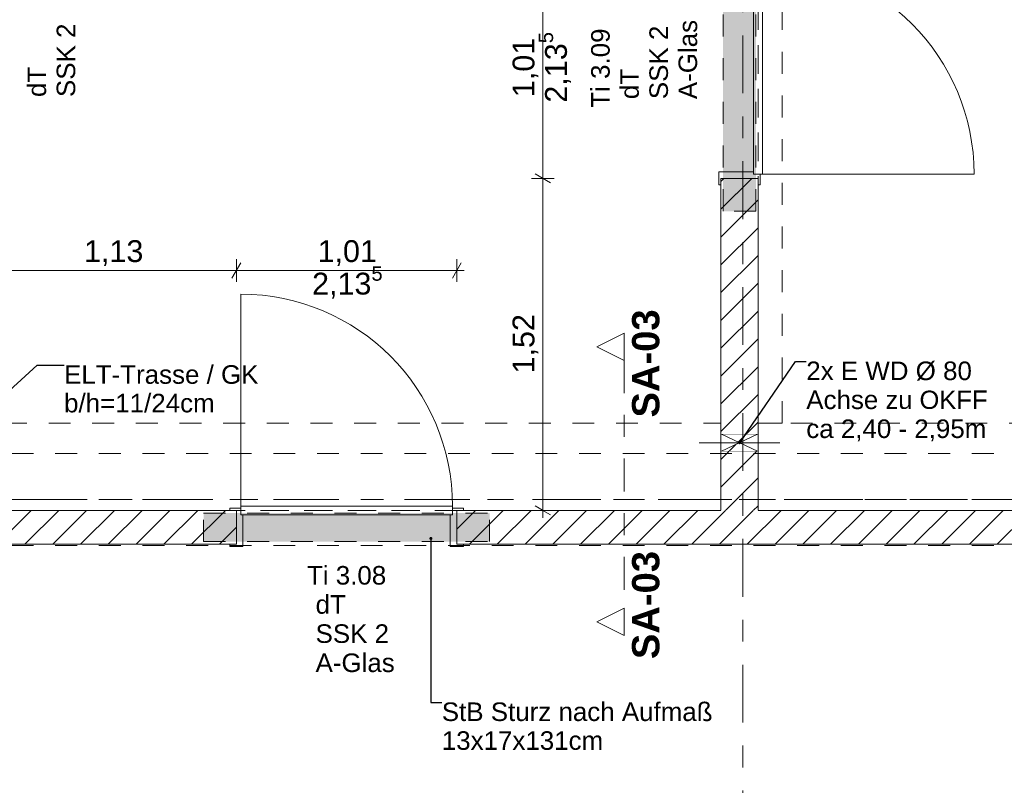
# Model space of a CAD drawing. Header units: metres. Extents: x -4 to 99, y -11 to 17.
# Tile 321 of 656: x 26.02 to 30.53, y 6.99 to 10.5. Entities that reach past the tile are written whole.
import ezdxf

# ---------------------------------------------------------------- set-up
doc = ezdxf.new("R2010")
doc.units = ezdxf.units.M
doc.header["$MEASUREMENT"] = 0
for name, pattern in [('Achse', [0.2, 0.1, -0.05, 0, -0.05]), ('Punktlinie eng', [0.0375, 0.0125, -0.025]), ('Schnittlinie', [0.3, 0.15, -0.075, 0, -0.075]), ('Strichlinie doppelt', [0.546806, 0.264583, -0.105833, 0.070556, -0.105833]), ('Strichlinie eng', [0.115, 0.075, -0.04]), ('Untersicht', [0.1, 0.075, -0.025]), ('Wipeout_Contour', [1, 0, -1])]:
    doc.linetypes.add(name, pattern=pattern)
for name, color, linetype in [('152 - Bemaßung_ Beschriftung.Ausbau', 7, 'Continuous'), ('203 - Marker.Schnitt - Ausbaudetail SA', 7, 'Continuous'), ('451 - Universal.Achsen Raster', 7, 'Continuous'), ('605 - Struktur.Wand Innen', 7, 'Continuous'), ('608 - Struktur.Träger', 7, 'Continuous'), ('650 - Abdeckung.Fußboden Aufbau', 7, 'Continuous'), ('Abbruch_605 - Struktur.Wand Innen', 7, 'Continuous'), ('Neubau_152 - Bemaßung_ Beschriftung.Ausbau', 7, 'Continuous'), ('Neubau_605 - Struktur.Wand Innen', 7, 'Continuous'), ('Neubau_615 - Struktur.Sturz', 7, 'Continuous'), ('Neubau_653 - Abdeckung.TB Verkofferung', 7, 'Continuous')]:
    doc.layers.add(name, color=color, linetype=linetype)
doc.styles.add('ERSTELLTER_STIL_1', font='txt')
doc.styles.add('ERSTELLTER_STIL_2', font='txt')
doc.linetypes.add('Abbruch 1', pattern='A,0,[1,2022.0244.A_L5A-PL02.04_iD_Grundriss 2.OG1.Shx,S=0.001984,R=0,X=0,Y=0],-0.25,0', length=0.25)
doc.dimstyles.new('ERSTELLTER_STIL__1', dxfattribs={"dimtxt": 0.1, "dimasz": 0.0532, "dimexe": 0.18, "dimexo": 0.0625, "dimgap": 0, "dimtad": 1, "dimzin": 0, "dimdsep": 46, "dimtxsty": 'ERSTELLTER_STIL_2', "dimblk": 'ARROWHEAD_2', "dimblk1": 'ARROWHEAD_2', "dimblk2": 'ARROWHEAD_2', "dimcen": 0.09, "dimse1": 1, "dimse2": 1, "dimclrd": 7, "dimclre": 7, "dimclrt": 7, "dimazin": 0, "dimtfac": 1, "dimtdec": 4, "dimtmove": 0, "dimatfit": 3, "dimfxl": 1, "dimtolj": 1, "dimtzin": 0, "dimarcsym": 0})
doc.dimstyles.new('ERSTELLTER_STIL__2', dxfattribs={"dimtxt": 0.1, "dimasz": 0.0532, "dimexe": 0.18, "dimexo": 0.0625, "dimgap": 0, "dimtad": 1, "dimtih": 1, "dimtoh": 1, "dimzin": 0, "dimdsep": 46, "dimtxsty": 'ERSTELLTER_STIL_2', "dimblk": 'ARROWHEAD_2', "dimblk1": 'ARROWHEAD_2', "dimblk2": 'ARROWHEAD_2', "dimcen": 0.09, "dimse1": 1, "dimse2": 1, "dimclrd": 7, "dimclre": 7, "dimclrt": 7, "dimazin": 0, "dimtfac": 1, "dimtdec": 4, "dimtmove": 0, "dimatfit": 3, "dimfxl": 1, "dimtolj": 1, "dimtzin": 0, "dimarcsym": 0})
doc.dimstyles.new('ERSTELLTER_STIL__6', dxfattribs={"dimtxt": 0.18, "dimasz": 0.03648, "dimexe": 0.18, "dimexo": 0.0625, "dimgap": 0, "dimtad": 0, "dimtih": 1, "dimtoh": 1, "dimdec": 4, "dimzin": 0, "dimdsep": 46, "dimcen": 0.09, "dimadec": 0, "dimazin": 0, "dimtfac": 1, "dimtdec": 4, "dimtmove": 0, "dimatfit": 3, "dimldrblk": 'ARROWHEAD_11', "dimfxl": 1, "dimtolj": 1, "dimtzin": 0, "dimarcsym": 0})
doc.dimstyles.new('ERSTELLTER_STIL__7', dxfattribs={"dimtxt": 0.18, "dimasz": 0.02736, "dimexe": 0.18, "dimexo": 0.0625, "dimgap": 0, "dimtad": 0, "dimtih": 1, "dimtoh": 1, "dimdec": 4, "dimzin": 0, "dimdsep": 46, "dimcen": 0.09, "dimadec": 0, "dimazin": 0, "dimtfac": 1, "dimtdec": 4, "dimtmove": 0, "dimatfit": 3, "dimldrblk": 'ARROWHEAD_11', "dimfxl": 1, "dimtolj": 1, "dimtzin": 0, "dimarcsym": 0})
pattern_1 = [(45, (0, 0), (-0.0636396, 0.0636396), [])]

# ---------------------------------------------------------------- blocks, each defined once
blk = doc.blocks.new('ARROWHEAD_11')
at = {"color": 0, "linetype": 'Continuous', "lineweight": 0}
blk.add_line((0, 0), (-1, 0), dxfattribs=at)
at = {"color": 0, "linetype": 'Continuous', "lineweight": 0, "const_width": 0.25, "flags": 128}
blk.add_lwpolyline([(-0.125, 0, 1), (0.125, 0, 1)], format="xyb", close=True, dxfattribs=at)
blk = doc.blocks.new('*D567')
at = {"layer": '152 - Bemaßung_ Beschriftung.Ausbau', "color": 7, "linetype": 'Continuous', "lineweight": 5}
for p, q in [((28.3791, 9.7902), (28.4491, 9.7498)), ((28.4666, 9.77), (28.3616, 9.77)), ((28.4141, 8.25), (28.4141, 9.77)), ((28.3791, 8.2702), (28.4491, 8.2298)), ((28.4666, 8.25), (28.3616, 8.25)), ((28.4141, 8.2158), (28.4141, 8.25))]:
    blk.add_line(p, q, dxfattribs=at)
at = {"layer": '152 - Bemaßung_ Beschriftung.Ausbau', "color": 7, "lineweight": 5, "insert": (28.3941, 8.877), "char_height": 0.1, "attachment_point": 7, "rotation": 90, "style": 'ERSTELLTER_STIL_2'}
blk.add_mtext('\\A1;{\\pql;\\fArial|b0|i0|c0|p38;1,52}', dxfattribs=at)
blk = doc.blocks.new('ARROWHEAD_2')
at = {"color": 0, "linetype": 'Continuous', "lineweight": 0}
for p, q in [((0, 0), (-1, 0)), ((-0.378, -0.655), (0.378, 0.655))]:
    blk.add_line(p, q, dxfattribs=at)
blk = doc.blocks.new('*D568')
at = {"layer": '152 - Bemaßung_ Beschriftung.Ausbau', "color": 7, "linetype": 'Continuous', "lineweight": 5}
for p, q in [((28.4491, 10.7598), (28.3791, 10.8002)), ((28.4141, 10.78), (28.4141, 10.8142)), ((28.4666, 10.78), (28.3616, 10.78)), ((28.4141, 9.77), (28.4141, 10.78)), ((28.3791, 9.7902), (28.4491, 9.7498)), ((28.4666, 9.77), (28.3616, 9.77))]:
    blk.add_line(p, q, dxfattribs=at)
at = {"layer": '152 - Bemaßung_ Beschriftung.Ausbau', "color": 7, "lineweight": 5, "char_height": 0.1, "attachment_point": 7, "rotation": 90, "style": 'ERSTELLTER_STIL_2'}
for s, insert in [('\\A1;{\\pql;\\fArial|b0|i0|c0|p38;2,13\\fArial|b0|i0|c0|p38;\\A1{\\H.66x;\\S5^  ;}}', (28.5535, 10.1169)), ('\\A1;{\\pql;\\fArial|b0|i0|c0|p38;1,01}', (28.3941, 10.142))]:
    blk.add_mtext(s, dxfattribs=dict(at, insert=insert))
blk = doc.blocks.new('*D569')
at = {"layer": '152 - Bemaßung_ Beschriftung.Ausbau', "color": 7, "linetype": 'Continuous', "lineweight": 5}
for p, q in [((25.9002, 9.3835), (25.8598, 9.3135)), ((25.88, 9.296), (25.88, 9.401)), ((27.0302, 9.3835), (26.9898, 9.3135)), ((27.01, 9.296), (27.01, 9.401)), ((25.8458, 9.3485), (25.88, 9.3485)), ((25.88, 9.3485), (27.01, 9.3485))]:
    blk.add_line(p, q, dxfattribs=at)
at = {"layer": '152 - Bemaßung_ Beschriftung.Ausbau', "color": 7, "lineweight": 5, "insert": (26.312, 9.3685), "char_height": 0.1, "attachment_point": 7, "style": 'ERSTELLTER_STIL_2'}
blk.add_mtext('\\A1;{\\pql;\\fArial|b0|i0|c0|p38;1,13}', dxfattribs=at)
blk = doc.blocks.new('*D570')
at = {"layer": '152 - Bemaßung_ Beschriftung.Ausbau', "color": 7, "linetype": 'Continuous', "lineweight": 5}
for p, q in [((27.0302, 9.3835), (26.9898, 9.3135)), ((27.01, 9.296), (27.01, 9.401)), ((27.9998, 9.3135), (28.0402, 9.3835)), ((28.02, 9.296), (28.02, 9.401)), ((27.01, 9.3485), (28.02, 9.3485)), ((28.02, 9.3485), (28.0542, 9.3485))]:
    blk.add_line(p, q, dxfattribs=at)
at = {"layer": '152 - Bemaßung_ Beschriftung.Ausbau', "color": 7, "lineweight": 5, "char_height": 0.1, "attachment_point": 7, "style": 'ERSTELLTER_STIL_2'}
for s, insert in [('\\A1;{\\pql;\\fArial|b0|i0|c0|p38;2,13\\fArial|b0|i0|c0|p38;\\A1{\\H.66x;\\S5^  ;}}', (27.3569, 9.2091)), ('\\A1;{\\pql;\\fArial|b0|i0|c0|p38;1,01}', (27.382, 9.3685))]:
    blk.add_mtext(s, dxfattribs=dict(at, insert=insert))

msp = doc.modelspace()

# ---------------------------------------------------------------- hatches: boundary and pattern name
at = {"layer": 'Abbruch_605 - Struktur.Wand Innen', "linetype": 'Continuous', "lineweight": 0, "true_color": 0x000000}
h = msp.add_hatch(dxfattribs=at)
h.set_pattern_fill('MW_Ziegel_0001', color=18, style=0, pattern_type=2)
h.set_pattern_definition(pattern_1)
h.paths.add_polyline_path([(29.23, 8.6), (29.315, 8.56), (29.4, 8.6)])
h = msp.add_hatch(dxfattribs=at)
h.set_pattern_fill('MW_Ziegel_0001', color=18, style=0, pattern_type=2)
h.set_pattern_definition(pattern_1)
h.paths.add_polyline_path([(29.23, 8.52), (29.4, 8.52), (29.315, 8.56)])

# ---------------------------------------------------------------- linework, layer by layer
at = {"layer": '605 - Struktur.Wand Innen', "color": 1, "linetype": 'Continuous', "lineweight": 13}
for p, q in [((29.22, 9.8), (29.38, 9.8)), ((27.04, 8.085), (27.04, 8.23)), ((27.99, 8.085), (27.99, 8.23))]:
    msp.add_line(p, q, dxfattribs=at)
at = {"layer": '650 - Abdeckung.Fußboden Aufbau', "color": 7, "linetype": 'Continuous', "lineweight": 13, "flags": 128}
for points in [[(29.4, 8.25), (29.49, 8.25), (32.77, 8.25), (32.77, 8.51), (32.85, 8.51), (32.85, 12.99), (32.77, 12.99), (32.77, 13.445), (29.49, 13.445), (29.49, 12.99), (29.4, 12.99), (29.4, 10.78)], [(25.65, 9.77), (25.82, 9.77), (25.82, 8.51), (25.89, 8.51), (25.89, 8.25), (27.01, 8.25)], [(29.23, 8.25), (29.23, 8.51), (29.23, 9.77), (29.4, 9.77)], [(29.4, 9.77), (29.4, 8.25)], [(27.01, 8.25), (27.01, 8.095), (25.89, 8.095), (25.89, 8.09), (25.57, 8.09), (25.57, 8.095), (18.69, 8.095), (18.69, 8.09), (18.37, 8.09), (18.37, 8.095), (17.25, 8.095), (17.25, 8.25)], [(34.21, 8.255), (34.21, 8.105), (33.09, 8.105), (33.09, 8.09), (32.77, 8.09), (32.77, 8.095), (28.02, 8.095), (28.02, 8.25)], [(28.02, 8.25), (29.23, 8.25)]]:
    msp.add_lwpolyline(points, dxfattribs=at)
at = {"layer": '650 - Abdeckung.Fußboden Aufbau', "color": 7, "linetype": 'Strichlinie eng', "lineweight": 13, "flags": 128}
for points in [[(29.4, 10.78), (29.4, 9.77)], [(28.02, 8.25), (27.01, 8.25)]]:
    msp.add_lwpolyline(points, dxfattribs=at)
at = {"layer": 'Abbruch_605 - Struktur.Wand Innen', "color": 7, "linetype": 'Abbruch 1', "lineweight": 18}
for p, q in [((29.4, 8.6), (29.23, 8.6)), ((29.23, 8.52), (29.4, 8.52))]:
    msp.add_line(p, q, dxfattribs=at)
at = {"layer": 'Abbruch_605 - Struktur.Wand Innen', "color": 160, "linetype": 'Abbruch 1', "lineweight": 5, "true_color": 0x3232ff}
msp.add_line((29.13, 8.56), (29.5, 8.56), dxfattribs=at)
msp.add_line((29.13, 8.56), (29.5, 8.56), dxfattribs=at)
at = {"layer": 'Abbruch_605 - Struktur.Wand Innen', "color": 7, "linetype": 'Abbruch 1', "lineweight": 18, "flags": 128}
for points in [[(29.23, 8.6), (29.23, 8.52)], [(29.4, 8.52), (29.4, 8.6)]]:
    msp.add_lwpolyline(points, dxfattribs=at)
at = {"layer": 'Neubau_605 - Struktur.Wand Innen', "color": 1, "linetype": 'Continuous', "lineweight": 9}
for p, q in [((29.23, 8.52), (29.4, 8.6)), ((29.23, 8.6), (29.4, 8.52))]:
    msp.add_line(p, q, dxfattribs=at)
at = {"layer": 'Neubau_653 - Abdeckung.TB Verkofferung', "color": 1, "linetype": 'Untersicht', "lineweight": 9}
for p, q in [((29.51, 8.6495), (29.51, 12.69)), ((32.85, 8.6495), (25.82, 8.6495)), ((32.85, 8.25), (25.82, 8.25))]:
    msp.add_line(p, q, dxfattribs=at)

# ---------------------------------------------------------------- texts
at = {"layer": '203 - Marker.Schnitt - Ausbaudetail SA', "color": 7, "lineweight": 13, "char_height": 0.125, "rotation": 90, "style": 'ERSTELLTER_STIL_1'}
for s, insert, attachment_point in [('\\A1;{\\pql;\\pt0;\\fArial|b1|i0|c0|p38;SA-03}', (28.9499, 8.6754), 7), ('\\A1;{\\pqr;\\pt0;\\fArial|b1|i0|c0|p38;SA-03}', (28.9499, 8.0641), 9)]:
    msp.add_mtext(s, dxfattribs=dict(at, insert=insert, attachment_point=attachment_point))
at = {"layer": '605 - Struktur.Wand Innen', "color": 1, "lineweight": 9, "char_height": 0.085, "rotation": 90, "style": 'ERSTELLTER_STIL_2'}
for s, insert, attachment_point in [('\\A1;{\\pql;\\pt0;\\fArial|b0|i0|c0|p38;A-Glas}', (29.0359, 10.1328), 1), ('\\A1;{\\pql;\\pt0;\\fArial|b0|i0|c0|p38;SSK 2}', (26.1866, 10.1425), 1), ('\\A1;{\\pqc;\\pt0;\\fArial|b0|i0|c0|p38;Ti 3.09}', (28.7216, 10.275), 8), ('\\A1;{\\pql;\\pt0;\\fArial|b0|i0|c0|p38;SSK 2}', (28.9023, 10.1328), 1), ('\\A1;{\\pql;\\pt0;\\fArial|b0|i0|c0|p38;dT}', (26.053, 10.1425), 1), ('\\A1;{\\pql;\\pt0;\\fArial|b0|i0|c0|p38;dT}', (28.7687, 10.1328), 1), ('\\A1;{\\pqr;\\pt0;\\fArial|b0|i0|c0|p38;}', (26.0336, 10.0772), 3), ('\\A1;{\\pqr;\\pt0;\\fArial|b0|i0|c0|p38;}', (26.1672, 10.0772), 3), ('\\A1;{\\pqr;\\pt0;\\fArial|b0|i0|c0|p38;}', (28.7493, 10.0675), 3), ('\\A1;{\\pqr;\\pt0;\\fArial|b0|i0|c0|p38;}', (28.8829, 10.0675), 3), ('\\A1;{\\pqr;\\pt0;\\fArial|b0|i0|c0|p38;}', (29.0165, 10.0675), 3)]:
    msp.add_mtext(s, dxfattribs=dict(at, insert=insert, attachment_point=attachment_point))
at = {"layer": '605 - Struktur.Wand Innen', "color": 1, "lineweight": 9, "char_height": 0.085, "style": 'ERSTELLTER_STIL_2'}
for s, insert, attachment_point in [('\\A1;{\\pqc;\\pt0;\\fArial|b0|i0|c0|p38;Ti 3.08}', (27.515, 7.9091), 8), ('\\A1;{\\pqr;\\pt0;\\fArial|b0|i0|c0|p38;}', (27.3075, 7.8814), 3), ('\\A1;{\\pql;\\pt0;\\fArial|b0|i0|c0|p38;dT}', (27.3728, 7.862), 1), ('\\A1;{\\pqr;\\pt0;\\fArial|b0|i0|c0|p38;}', (27.3075, 7.7479), 3), ('\\A1;{\\pql;\\pt0;\\fArial|b0|i0|c0|p38;SSK 2}', (27.3728, 7.7284), 1), ('\\A1;{\\pqr;\\pt0;\\fArial|b0|i0|c0|p38;}', (27.3075, 7.6143), 3), ('\\A1;{\\pql;\\pt0;\\fArial|b0|i0|c0|p38;A-Glas}', (27.3728, 7.5949), 1)]:
    msp.add_mtext(s, dxfattribs=dict(at, insert=insert, attachment_point=attachment_point))
at = {"layer": 'Neubau_152 - Bemaßung_ Beschriftung.Ausbau', "color": 7, "linetype": 'Continuous', "lineweight": 9, "char_height": 0.085, "attachment_point": 1, "style": 'ERSTELLTER_STIL_2'}
for s, insert, line_spacing_factor in [('\\A1;{\\pql;\\fArial|b0|i0|c0|p38;2x \\fArial|b0|i0|c0|p38;E WD Ø 80\\P\\pql;\\fArial|b0|i0|c0|p38;Achse \\fArial|b0|i0|c0|p38;\\H0.983357x;zu OKF\\fArial|b0|i0|c0|p38;\\H1.016925x;F\\P\\pql;\\fArial|b0|i0|c0|p38;ca\\fArial|b0|i0|c0|p38; 2,40 - 2,95m}', (29.6211, 8.9316), 0.93588), ('\\A1;{\\pql;\\fArial|b0|i0|c0|p38;StB Sturz\\fArial|b0|i0|c0|p38; nach Aufmaß\\P\\pql;\\fArial|b0|i0|c0|p38;13\\fArial|b0|i0|c0|p38;x\\fArial|b0|i0|c0|p38;17\\fArial|b0|i0|c0|p38;x\\fArial|b0|i0|c0|p38;131\\fArial|b0|i0|c0|p38;cm}', (27.9512, 7.3707), 0.931204)]:
    msp.add_mtext(s, dxfattribs=dict(at, insert=insert, line_spacing_factor=line_spacing_factor))
at = {"layer": 'Neubau_152 - Bemaßung_ Beschriftung.Ausbau', "color": 1, "linetype": 'Continuous', "lineweight": 13, "insert": (26.2206, 8.9148), "char_height": 0.085, "attachment_point": 1, "line_spacing_factor": 0.924256, "style": 'ERSTELLTER_STIL_2'}
msp.add_mtext('\\A1;{\\pql;\\fArial|b0|i0|c0|p38;ELT-Trasse / GK\\P\\pql;\\fArial|b0|i0|c0|p38;b/h=\\fArial|b0|i0|c0|p38;11\\fArial|b0|i0|c0|p38;/\\fArial|b0|i0|c0|p38;24\\fArial|b0|i0|c0|p38;cm}', dxfattribs=at)

# ---------------------------------------------------------------- leaders
at = {"layer": 'Neubau_152 - Bemaßung_ Beschriftung.Ausbau', "color": 1, "linetype": 'Continuous', "lineweight": 13, "annotation_type": 0, "has_hookline": 1, "hookline_direction": 0, "text_width": 0.8805}
msp.add_leader([(25.89, 8.7266), (26.0977, 8.9148), (26.2206, 8.9148)], dimstyle='ERSTELLTER_STIL__6', dxfattribs=at)

# ---------------------------------------------------------------- next in the draw order: wipeouts: each hides what was drawn before it
at = {"color": 254, "linetype": 'Wipeout_Contour', "lineweight": 0, "ltscale": 122.905242}
msp.add_wipeout([(29.4, 9.77), (29.23, 9.77), (29.23, 8.6), (29.4, 8.6)], dxfattribs=at).dxf.layer = '605 - Struktur.Wand Innen'
at = {"color": 254, "linetype": 'Wipeout_Contour', "lineweight": 0, "ltscale": 121.976264}
msp.add_wipeout([(29.23, 8.25), (29.4, 8.25), (29.4, 8.52), (29.23, 8.52)], dxfattribs=at).dxf.layer = '605 - Struktur.Wand Innen'
at = {"color": 254, "linetype": 'Wipeout_Contour', "lineweight": 0, "ltscale": 110.723432}
msp.add_wipeout([(25.88, 8.095), (27.01, 8.095), (27.01, 8.25), (25.88, 8.25)], dxfattribs=at).dxf.layer = '605 - Struktur.Wand Innen'

# ---------------------------------------------------------------- next in the draw order: hatches: boundary and pattern name
at = {"layer": '605 - Struktur.Wand Innen', "linetype": 'Continuous', "lineweight": 0, "true_color": 0x000000}
h = msp.add_hatch(dxfattribs=at)
h.set_pattern_fill('MW_Ziegel_0001', color=18, style=0, pattern_type=2)
h.set_pattern_definition(pattern_1)
h.paths.add_polyline_path([(29.4, 9.77), (29.23, 9.77), (29.23, 8.6), (29.4, 8.6)])
h = msp.add_hatch(dxfattribs=at)
h.set_pattern_fill('MW_Ziegel_0001', color=18, style=0, pattern_type=2)
h.set_pattern_definition(pattern_1)
h.paths.add_polyline_path([(29.23, 8.25), (29.4, 8.25), (29.4, 8.52), (29.23, 8.52)])
h = msp.add_hatch(dxfattribs=at)
h.set_pattern_fill('MW_Ziegel_0001', color=18, style=0, pattern_type=2)
h.set_pattern_definition(pattern_1)
h.paths.add_polyline_path([(25.88, 8.095), (27.01, 8.095), (27.01, 8.25), (25.88, 8.25)])
at = {"layer": 'Neubau_615 - Struktur.Sturz', "linetype": 'Continuous', "lineweight": 0, "true_color": 0x3f0000}
msp.add_hatch(color=18, dxfattribs=at).paths.add_polyline_path([(29.24, 9.62), (29.39, 9.62), (29.39, 10.93), (29.24, 10.93)])

# ---------------------------------------------------------------- next in the draw order: linework, layer by layer
at = {"layer": '451 - Universal.Achsen Raster', "color": 160, "linetype": 'Strichlinie doppelt', "lineweight": 9, "true_color": 0x3232ff}
msp.add_line((64.935, 8.3), (-3.175, 8.3), dxfattribs=at)
at = {"layer": '605 - Struktur.Wand Innen', "color": 1, "linetype": 'Continuous', "lineweight": 13}
for p, q in [((29.38, 10.76), (29.38, 9.79)), ((29.42, 9.79), (29.42, 10.76)), ((29.22, 9.74), (29.22, 9.8)), ((29.38, 9.8), (29.38, 9.79)), ((29.38, 9.79), (29.41, 9.79)), ((29.38, 9.79), (29.42, 9.79)), ((29.41, 9.79), (29.41, 9.74)), ((29.42, 9.79), (30.39, 9.79)), ((29.4, 9.77), (29.23, 9.77)), ((29.23, 9.77), (29.23, 9.74)), ((29.4, 9.74), (29.4, 9.77)), ((29.23, 9.74), (29.22, 9.74)), ((29.41, 9.74), (29.4, 9.74)), ((27.03, 8.27), (27.03, 9.24)), ((27.03, 8.26), (26.98, 8.26)), ((26.98, 8.26), (26.98, 8.25)), ((27.03, 8.23), (27.03, 8.27)), ((27.03, 8.23), (27.03, 8.26)), ((26.98, 8.25), (27.01, 8.25)), ((27.01, 8.25), (27.01, 8.095)), ((27.04, 8.23), (27.03, 8.23)), ((27.01, 8.095), (26.98, 8.095)), ((26.98, 8.095), (26.98, 8.085)), ((26.98, 8.085), (27.04, 8.085))]:
    msp.add_line(p, q, dxfattribs=at)
at = {"layer": '605 - Struktur.Wand Innen', "color": 7, "linetype": 'Continuous', "lineweight": 18}
for p, q in [((29.4, 9.77), (29.23, 9.77)), ((29.4, 9.77), (29.23, 9.77)), ((29.4, 9.77), (29.23, 9.77)), ((27.01, 8.25), (27.01, 8.095)), ((27.01, 8.25), (27.01, 8.095)), ((27.01, 8.25), (27.01, 8.095))]:
    msp.add_line(p, q, dxfattribs=at)
at = {"layer": '605 - Struktur.Wand Innen', "color": 7, "linetype": 'Continuous', "lineweight": 18, "flags": 128}
for points in [[(29.23, 9.77), (29.23, 8.6)], [(29.4, 8.6), (29.4, 9.77)], [(29.23, 8.52), (29.23, 8.25)], [(29.4, 8.25), (29.4, 8.52)], [(27.01, 8.25), (25.88, 8.25)], [(25.88, 8.095), (27.01, 8.095)]]:
    msp.add_lwpolyline(points, dxfattribs=at)
at = {"layer": '605 - Struktur.Wand Innen', "color": 1, "linetype": 'Continuous', "lineweight": 9}
msp.add_arc((29.42, 9.79), 0.97, 0, 90, dxfattribs=at)
at = {"layer": '608 - Struktur.Träger', "color": 7, "linetype": 'Untersicht', "lineweight": 13}
msp.add_line((0.38, 8.51), (61.88, 8.51), dxfattribs=at)
at = {"layer": '608 - Struktur.Träger', "color": 7, "linetype": 'Achse', "lineweight": 9}
msp.add_line((0.38, 8.3), (61.88, 8.3), dxfattribs=at)
at = {"layer": 'Neubau_615 - Struktur.Sturz', "color": 1, "linetype": 'Punktlinie eng', "lineweight": 13}
for p, q in [((29.24, 9.62), (29.24, 10.93)), ((29.39, 9.62), (29.39, 10.93)), ((29.39, 9.62), (29.24, 9.62)), ((26.86, 8.1075), (26.86, 8.2375))]:
    msp.add_line(p, q, dxfattribs=at)
at = {"layer": 'Neubau_653 - Abdeckung.TB Verkofferung', "color": 1, "linetype": 'Untersicht', "lineweight": 9}
for p, q in [((29.4, 8.6495), (29.4, 12.69)), ((29.51, 8.6495), (29.4, 8.6495))]:
    msp.add_line(p, q, dxfattribs=at)

# ---------------------------------------------------------------- next in the draw order: dimensions: what is measured, and where the dimension line sits
at = {"layer": '152 - Bemaßung_ Beschriftung.Ausbau', "color": 7, "linetype": 'Continuous', "lineweight": 5}
dim = msp.add_linear_dim(base=(28.4141, 10.78), p1=(29.23, 9.77), p2=(29.23, 10.78), angle=90, dimstyle='ERSTELLTER_STIL__1', dxfattribs=at)
dim.commit()
dim.dimension.update_dxf_attribs({"geometry": '*D568', "text_midpoint": (28.3441, 10.2719), "dimtype": 160, "text_rotation": 90})
dim = msp.add_linear_dim(base=(27.01, 9.3485), p1=(25.88, 8.5), p2=(27.01, 8.26), dimstyle='ERSTELLTER_STIL__2', dxfattribs=at)
dim.commit()
dim.dimension.update_dxf_attribs({"geometry": '*D569', "text_midpoint": (26.4418, 9.4185), "dimtype": 160})

# ---------------------------------------------------------------- next in the draw order: leaders
at = {"layer": 'Neubau_152 - Bemaßung_ Beschriftung.Ausbau', "color": 1, "linetype": 'Continuous', "lineweight": 13, "annotation_type": 0, "has_hookline": 1, "hookline_direction": 0, "text_width": 0.8253}
msp.add_leader([(29.3162, 8.56), (29.5711, 8.9316), (29.6211, 8.9316)], dimstyle='ERSTELLTER_STIL__7', dxfattribs=at)

# ---------------------------------------------------------------- next in the draw order: wipeouts: each hides what was drawn before it
at = {"color": 254, "linetype": 'Wipeout_Contour', "lineweight": 0, "ltscale": 125.918758}
msp.add_wipeout([(32.78, 8.25), (28.02, 8.25), (28.02, 8.095), (32.78, 8.095)], dxfattribs=at).dxf.layer = '605 - Struktur.Wand Innen'

# ---------------------------------------------------------------- next in the draw order: hatches: boundary and pattern name
at = {"layer": '605 - Struktur.Wand Innen', "linetype": 'Continuous', "lineweight": 0, "true_color": 0x000000}
h = msp.add_hatch(dxfattribs=at)
h.set_pattern_fill('MW_Ziegel_0001', color=18, style=0, pattern_type=2)
h.set_pattern_definition(pattern_1)
h.paths.add_polyline_path([(32.78, 8.25), (28.02, 8.25), (28.02, 8.095), (32.78, 8.095)])
at = {"layer": 'Neubau_615 - Struktur.Sturz', "linetype": 'Continuous', "lineweight": 0, "true_color": 0x3f0000}
msp.add_hatch(color=18, dxfattribs=at).paths.add_polyline_path([(26.86, 8.2375), (26.86, 8.1075), (28.17, 8.1075), (28.17, 8.2375)])

# ---------------------------------------------------------------- next in the draw order: linework, layer by layer
at = {"layer": '203 - Marker.Schnitt - Ausbaudetail SA', "color": 7, "linetype": 'Schnittlinie', "lineweight": 13}
msp.add_line((28.7866, 8.937), (28.7866, 7.8025), dxfattribs=at)
at = {"layer": '451 - Universal.Achsen Raster', "color": 160, "linetype": 'Strichlinie doppelt', "lineweight": 9, "true_color": 0x3232ff}
msp.add_line((29.33, -10.585), (29.33, 16.355), dxfattribs=at)
at = {"layer": '605 - Struktur.Wand Innen', "color": 1, "linetype": 'Continuous', "lineweight": 13}
for p, q in [((27.03, 8.27), (28, 8.27)), ((28, 8.27), (28, 8.23)), ((28, 8.23), (28, 8.26)), ((28, 8.26), (28.05, 8.26)), ((28.05, 8.26), (28.05, 8.25)), ((28, 8.23), (27.03, 8.23)), ((27.99, 8.23), (28, 8.23)), ((28.05, 8.25), (28.02, 8.25)), ((28.02, 8.25), (28.02, 8.095)), ((28.05, 8.085), (27.99, 8.085)), ((28.02, 8.095), (28.05, 8.095)), ((28.05, 8.095), (28.05, 8.085))]:
    msp.add_line(p, q, dxfattribs=at)
at = {"layer": '605 - Struktur.Wand Innen', "color": 7, "linetype": 'Continuous', "lineweight": 18}
msp.add_line((28.02, 8.25), (28.02, 8.095), dxfattribs=at)
msp.add_line((28.02, 8.25), (28.02, 8.095), dxfattribs=at)
msp.add_line((28.02, 8.25), (28.02, 8.095), dxfattribs=at)
at = {"layer": '605 - Struktur.Wand Innen', "color": 7, "linetype": 'Continuous', "lineweight": 18, "flags": 128}
for points in [[(29.23, 8.25), (28.02, 8.25)], [(32.78, 8.25), (29.4, 8.25)], [(28.02, 8.095), (32.78, 8.095)]]:
    msp.add_lwpolyline(points, dxfattribs=at)
at = {"layer": '605 - Struktur.Wand Innen', "color": 1, "linetype": 'Continuous', "lineweight": 9}
msp.add_arc((27.03, 8.27), 0.97, 0, 90, dxfattribs=at)
at = {"layer": '608 - Struktur.Träger', "color": 7, "linetype": 'Untersicht', "lineweight": 13}
msp.add_line((0.38, 8.09), (61.88, 8.09), dxfattribs=at)
at = {"layer": 'Neubau_615 - Struktur.Sturz', "color": 1, "linetype": 'Punktlinie eng', "lineweight": 13}
for p, q in [((26.86, 8.2375), (28.17, 8.2375)), ((28.17, 8.1075), (28.17, 8.2375)), ((26.86, 8.1075), (28.17, 8.1075))]:
    msp.add_line(p, q, dxfattribs=at)

# ---------------------------------------------------------------- next in the draw order: dimensions: what is measured, and where the dimension line sits
at = {"layer": '152 - Bemaßung_ Beschriftung.Ausbau', "color": 7, "linetype": 'Continuous', "lineweight": 5}
dim = msp.add_linear_dim(base=(28.02, 9.3485), p1=(27.01, 8.26), p2=(28.02, 8.26), dimstyle='ERSTELLTER_STIL__2', dxfattribs=at)
dim.commit()
dim.dimension.update_dxf_attribs({"geometry": '*D570', "text_midpoint": (27.5119, 9.4185), "dimtype": 160})

# ---------------------------------------------------------------- next in the draw order: wipeouts: each hides what was drawn before it
at = {"color": 254, "linetype": 'Wipeout_Contour', "lineweight": 0, "ltscale": 89.892079}
msp.add_wipeout([(28.7866, 9.062), (28.6616, 8.9995), (28.7866, 8.937)], dxfattribs=at).dxf.layer = '203 - Marker.Schnitt - Ausbaudetail SA'
at = {"color": 254, "linetype": 'Wipeout_Contour', "lineweight": 0, "ltscale": 88.830414}
msp.add_wipeout([(28.7866, 7.6775), (28.7866, 7.8025), (28.6616, 7.74)], dxfattribs=at).dxf.layer = '203 - Marker.Schnitt - Ausbaudetail SA'

# ---------------------------------------------------------------- next in the draw order: linework, layer by layer
at = {"layer": '203 - Marker.Schnitt - Ausbaudetail SA', "color": 7, "linetype": 'Continuous', "lineweight": 13, "flags": 128}
for points in [[(28.7866, 9.062), (28.7866, 8.937), (28.6616, 8.9995)], [(28.7866, 7.6775), (28.7866, 7.8025), (28.6616, 7.74)]]:
    msp.add_lwpolyline(points, close=True, dxfattribs=at)

# ---------------------------------------------------------------- next in the draw order: dimensions: what is measured, and where the dimension line sits
at = {"layer": '152 - Bemaßung_ Beschriftung.Ausbau', "color": 7, "linetype": 'Continuous', "lineweight": 5}
dim = msp.add_linear_dim(base=(28.4141, 9.77), p1=(29.23, 8.25), p2=(29.23, 9.77), angle=90, dimstyle='ERSTELLTER_STIL__1', dxfattribs=at)
dim.commit()
dim.dimension.update_dxf_attribs({"geometry": '*D567', "text_midpoint": (28.3441, 9.0069), "dimtype": 160, "text_rotation": 90})

# ---------------------------------------------------------------- next in the draw order: leaders
at = {"layer": 'Neubau_152 - Bemaßung_ Beschriftung.Ausbau', "color": 1, "linetype": 'Continuous', "lineweight": 13, "annotation_type": 0, "has_hookline": 1, "hookline_direction": 0, "text_width": 1.2306}
msp.add_leader([(27.9012, 8.1216), (27.9012, 7.3707), (27.9512, 7.3707)], dimstyle='ERSTELLTER_STIL__7', dxfattribs=at)

doc.saveas('drawing.dxf')
